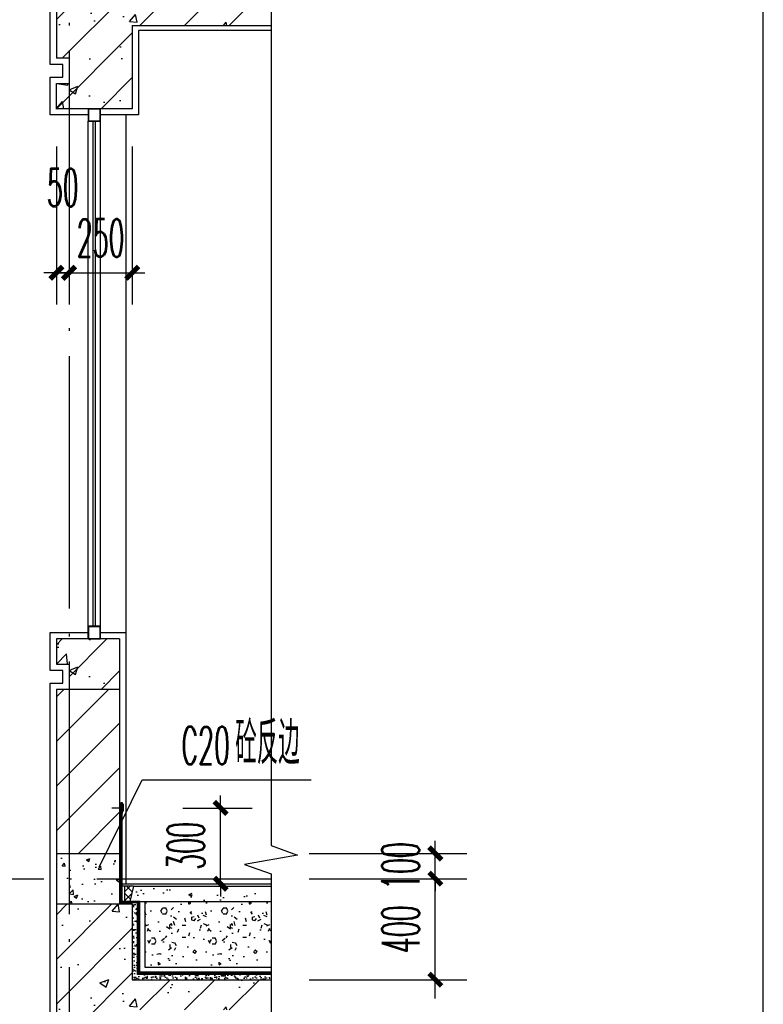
# Model space of a CAD drawing. Extents: x 1779708 to 7299578, y -1121471 to 88434.
# Tile 999 of 1056: x 6999775 to 7002719, y -962171 to -958271. Entities that reach past the tile are written whole.
import ezdxf

# ---------------------------------------------------------------- set-up
doc = ezdxf.new("R2010")
doc.units = 0
doc.header["$LTSCALE"] = 1000
doc.header["$MEASUREMENT"] = 0
doc.linetypes.add('DASH', pattern=[0.35, 0.25, -0.1])
doc.linetypes.add('DOTE', pattern=[2.4200000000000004, 2, -0.2, 0.02, -0.2])
doc.layers.get('0').update_dxf_attribs({"linetype": 'CONTINUOUS'})
doc.layers.get('Defpoints').update_dxf_attribs({"linetype": 'CONTINUOUS'})
for name, color, linetype in [('AXIS', 3, 'CONTINUOUS'), ('DIM_LEAD', 3, 'CONTINUOUS'), ('DIM_SYMB', 3, 'CONTINUOUS'), ('DOTE', 1, 'DOTE'), ('PUB_TAB', 7, 'CONTINUOUS'), ('PUB_TEXT', 7, 'CONTINUOUS'), ('WALL', 255, 'CONTINUOUS'), ('WINDOW', 2, 'CONTINUOUS'), ('填', 1, 'CONTINUOUS'), ('填充细线', 8, 'CONTINUOUS'), ('柱边线', 2, 'CONTINUOUS'), ('粉刷线', 213, 'CONTINUOUS'), ('粗', 9, 'CONTINUOUS')]:
    doc.layers.add(name, color=color, linetype=linetype)
doc.styles.add('_TCH_DIM', font='SIMPLEX.shx', dxfattribs={"width": 0.7, "bigfont": 'GBCBIG.shx'})
doc.styles.add('_TCH_DIM_T3', font='SIMPLEX.shx', dxfattribs={"width": 0.4941176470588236, "bigfont": 'GBCBIG.shx'})
doc.dimstyles.new('_TCH_ARCH&&50', dxfattribs={"dimtxt": 148.75, "dimasz": 50, "dimexe": 125, "dimexo": 150, "dimgap": 63.12500000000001, "dimtad": 1, "dimdec": 0, "dimzin": 0, "dimdsep": 46, "dimtxsty": '_TCH_DIM_T3', "dimblk": 'ARCHTICK', "dimcen": 0.09, "dimdle": 75, "dimclrt": 7, "dimazin": 2, "dimtfac": 1, "dimtdec": 0, "dimtix": 1, "dimtmove": 2, "dimatfit": 3, "dimfxl": 250, "dimtolj": 1, "dimtzin": 0, "dimarcsym": 0})

# ---------------------------------------------------------------- blocks, each defined once
blk = doc.blocks.new('A$C30160E8A')
at = {"layer": '填'}
h = blk.add_hatch(dxfattribs=at)
h.set_pattern_fill('ANSI32', color=256, scale=10, angle=180, style=0)
h.set_pattern_definition([(45.00000000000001, (-590191.0230948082, 116726.9485917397), (-2.651650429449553, 2.651650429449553), []), (45.00000000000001, (-590189.2553278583, 116726.9485917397), (-2.651650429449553, 2.651650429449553), [])])
h.paths.add_polyline_path([(-6.866874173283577e-05, 41.15852009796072), (-6.866874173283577e-05, 37.37737555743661), (43.99830856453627, 37.37737555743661), (43.99830856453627, 41.15852009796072)])
at = {"layer": 'WALL'}
blk.add_line((21.54626551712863, 37.20948727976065, -617.719101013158), (21.54626551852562, 34.20948727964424, -617.719101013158), dxfattribs=at)
at = {"layer": '粗'}
for p, q in [((43.99830856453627, 41.15852009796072, -617.719101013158), (-6.866874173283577e-05, 41.15852009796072, -617.719101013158)), ((-6.866874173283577e-05, 41.15852009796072, -617.719101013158), (-6.866874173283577e-05, 37.37737555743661, -617.719101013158)), ((37.64256875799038, 45.36287225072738, -617.719101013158), (7.318813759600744, 45.36287225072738, -617.719101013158)), ((21.54626551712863, 45.36287225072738, -617.719101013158), (21.54626551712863, 3.858946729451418e-05, -617.719101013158)), ((43.99830856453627, 37.37737555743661, -617.719101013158), (43.99830856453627, 41.15852009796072, -617.719101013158)), ((-6.866874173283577e-05, 37.37737555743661, -617.719101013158), (43.99830856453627, 37.37737555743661, -617.719101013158))]:
    blk.add_line(p, q, dxfattribs=at)
blk = doc.blocks.new('_ArchTick')
at = {"color": 0, "linetype": 'ByBlock', "const_width": 0.4}
blk.add_lwpolyline([(-0.5, -0.5), (0.5, 0.5)], dxfattribs=at)
blk = doc.blocks.new('*D6916')
at = {"layer": 'AXIS', "color": 0, "lineweight": -2, "transparency": 16777216}
for p, q in [((349.9999999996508, 629.9999999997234), (349.9999999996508, 679.9999999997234)), ((200, 629.9999999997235), (474.9999999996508, 629.9999999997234)), ((349.9999999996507, 329.9999999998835), (349.9999999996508, 629.9999999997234)), ((200, 329.9999999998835), (474.9999999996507, 329.9999999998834)), ((349.9999999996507, 329.9999999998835), (349.9999999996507, 279.9999999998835))]:
    blk.add_line(p, q, dxfattribs=at)
at = {"layer": 'Defpoints', "color": 0, "transparency": 16777216}
for p in [(50, 629.9999999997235), (349.9999999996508, 629.9999999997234), (50, 329.9999999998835)]:
    blk.add_point(p, dxfattribs=at)
at = {"layer": 'AXIS', "color": 0, "lineweight": -2, "transparency": 16777216, "xscale": 50, "yscale": 50, "zscale": 50}
for p, rotation in [((349.9999999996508, 629.9999999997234), 270), ((349.9999999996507, 329.9999999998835), 90)]:
    blk.add_blockref('_ArchTick', p, dxfattribs=dict(at, rotation=rotation))
at = {"layer": 'AXIS', "color": 7, "transparency": 16777216, "insert": (212.4999999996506, 479.9999999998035), "char_height": 148.75, "attachment_point": 5, "rotation": 90, "style": '_TCH_DIM_T3'}
blk.add_mtext('\\A1;300', dxfattribs=at)
blk = doc.blocks.new('*D1617')
at = {"layer": 'AXIS', "color": 0, "lineweight": -2, "transparency": 16777216}
for p, q in [((6999920.4665083, -958773.2475373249), (6999920.4665083, -959398.2475373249)), ((6999970.466508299, -958773.2475373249), (6999970.466508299, -959398.2475373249)), ((6999920.4665083, -959273.2475373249), (6999870.4665083, -959273.2475373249)), ((6999920.4665083, -959273.2475373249), (6999970.466508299, -959273.2475373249)), ((6999970.466508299, -959273.2475373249), (7000020.466508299, -959273.2475373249))]:
    blk.add_line(p, q, dxfattribs=at)
at = {"layer": 'Defpoints', "color": 0, "transparency": 16777216}
for p in [(6999920.4665083, -958623.2475373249), (6999970.466508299, -958623.2475373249), (6999970.466508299, -959273.2475373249)]:
    blk.add_point(p, dxfattribs=at)
at = {"layer": 'AXIS', "color": 0, "lineweight": -2, "transparency": 16777216, "xscale": 50, "yscale": 50, "zscale": 50}
blk.add_blockref('_ArchTick', (6999920.4665083, -959273.2475373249), dxfattribs=at)
at = {"layer": 'AXIS', "color": 0, "lineweight": -2, "transparency": 16777216, "xscale": 50, "yscale": 50, "zscale": 50, "rotation": 180}
blk.add_blockref('_ArchTick', (6999970.466508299, -959273.2475373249), dxfattribs=at)
at = {"layer": 'AXIS', "color": 7, "transparency": 16777216, "insert": (6999945.466508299, -958935.7475373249), "char_height": 148.75, "attachment_point": 5, "style": '_TCH_DIM_T3'}
blk.add_mtext('\\A1;50', dxfattribs=at)
blk = doc.blocks.new('*D1618')
at = {"layer": 'AXIS', "color": 0, "lineweight": -2, "transparency": 16777216}
for p, q in [((6999970.466508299, -958773.2475373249), (6999970.466508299, -959398.2475373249)), ((7000220.466508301, -958773.2475373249), (7000220.466508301, -959398.2475373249)), ((6999970.466508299, -959273.2475373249), (6999920.466508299, -959273.2475373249)), ((6999970.466508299, -959273.2475373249), (7000220.466508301, -959273.2475373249)), ((7000220.466508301, -959273.2475373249), (7000270.466508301, -959273.2475373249))]:
    blk.add_line(p, q, dxfattribs=at)
at = {"layer": 'Defpoints', "color": 0, "transparency": 16777216}
for p in [(6999970.466508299, -958623.2475373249), (7000220.466508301, -958623.2475373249), (7000220.466508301, -959273.2475373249)]:
    blk.add_point(p, dxfattribs=at)
at = {"layer": 'AXIS', "color": 0, "lineweight": -2, "transparency": 16777216, "xscale": 50, "yscale": 50, "zscale": 50}
blk.add_blockref('_ArchTick', (6999970.466508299, -959273.2475373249), dxfattribs=at)
at = {"layer": 'AXIS', "color": 0, "lineweight": -2, "transparency": 16777216, "xscale": 50, "yscale": 50, "zscale": 50, "rotation": 180}
blk.add_blockref('_ArchTick', (7000220.466508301, -959273.2475373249), dxfattribs=at)
at = {"layer": 'AXIS', "color": 7, "transparency": 16777216, "insert": (7000095.4665083, -959135.7475373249), "char_height": 148.75, "attachment_point": 5, "style": '_TCH_DIM_T3'}
blk.add_mtext('\\A1;250', dxfattribs=at)
blk = doc.blocks.new('*D1627')
at = {"layer": 'AXIS', "color": 0, "lineweight": -2, "transparency": 16777216}
for p, q in [((7001420.466508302, -962148.2475373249), (7001420.466508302, -961598.2475373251)), ((7000920.466508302, -961673.2475373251), (7001545.466508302, -961673.2475373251)), ((7000920.466508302, -962073.2475373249), (7001545.466508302, -962073.2475373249))]:
    blk.add_line(p, q, dxfattribs=at)
at = {"layer": 'Defpoints', "color": 0, "transparency": 16777216}
for p in [(7000770.466508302, -961673.2475373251), (7001420.466508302, -961673.2475373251), (7000770.466508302, -962073.2475373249)]:
    blk.add_point(p, dxfattribs=at)
at = {"layer": 'AXIS', "color": 0, "lineweight": -2, "transparency": 16777216, "xscale": 50, "yscale": 50, "zscale": 50}
for p, rotation in [((7001420.466508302, -961673.2475373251), 90), ((7001420.466508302, -962073.2475373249), 270)]:
    blk.add_blockref('_ArchTick', p, dxfattribs=dict(at, rotation=rotation))
at = {"layer": 'AXIS', "color": 7, "transparency": 16777216, "insert": (7001282.966508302, -961873.247537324), "char_height": 148.75, "attachment_point": 5, "rotation": 90, "style": '_TCH_DIM_T3'}
blk.add_mtext('\\A1;400', dxfattribs=at)
blk = doc.blocks.new('*D1628')
at = {"layer": 'AXIS', "color": 0, "lineweight": -2, "transparency": 16777216}
for p, q in [((7001420.466508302, -961573.2475373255), (7001420.466508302, -961523.2475373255)), ((7000920.466508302, -961573.2475373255), (7001545.466508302, -961573.2475373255)), ((7001420.466508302, -961673.2475373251), (7001420.466508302, -961573.2475373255)), ((7000920.466508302, -961673.2475373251), (7001545.466508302, -961673.2475373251)), ((7001420.466508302, -961673.2475373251), (7001420.466508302, -961723.2475373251))]:
    blk.add_line(p, q, dxfattribs=at)
at = {"layer": 'Defpoints', "color": 0, "transparency": 16777216}
for p in [(7000770.466508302, -961573.2475373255), (7001420.466508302, -961573.2475373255), (7000770.466508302, -961673.2475373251)]:
    blk.add_point(p, dxfattribs=at)
at = {"layer": 'AXIS', "color": 0, "lineweight": -2, "transparency": 16777216, "xscale": 50, "yscale": 50, "zscale": 50}
for p, rotation in [((7001420.466508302, -961573.2475373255), 270), ((7001420.466508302, -961673.2475373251), 90)]:
    blk.add_blockref('_ArchTick', p, dxfattribs=dict(at, rotation=rotation))
at = {"layer": 'AXIS', "color": 7, "transparency": 16777216, "insert": (7001282.966508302, -961623.2475373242), "char_height": 148.75, "attachment_point": 5, "rotation": 90, "style": '_TCH_DIM_T3'}
blk.add_mtext('\\A1;100', dxfattribs=at)
blk = doc.blocks.new('A$C01CB2C7C')
at = {"layer": '填充细线'}
h = blk.add_hatch(dxfattribs=at)
h.set_pattern_fill('ANSI37', color=114, scale=200, style=0)
h.set_pattern_definition([(135, (-1150826.486083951, 280782.4188382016), (17.67766952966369, 17.67766952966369), []), (45.00000000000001, (-1150826.486083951, 280782.4188382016), (17.67766952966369, -17.67766952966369), [])])
h.paths.add_polyline_path([(-30, 307.1123209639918), (-19.04245286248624, 294.7697884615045, 0.2530891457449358), (-21.30542704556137, 290.5854498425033, 1), (-11.30542704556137, 290.5854498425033, 0.5960556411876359), (-19.04245286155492, 294.7697884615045), (-30, 307.1123209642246), (-30, 320.0452752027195), (5.011318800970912, 320.0452752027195), (-9.988681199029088, 260.0452752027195), (-30, 260.0452752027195)])
h = blk.add_hatch(dxfattribs=at)
h.set_pattern_fill('混凝土', color=114, scale=20, style=0)
h.set_pattern_definition([(49.99999999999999, (-10, 259.9999999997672), (143.4520365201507, -12.55042699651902), [15, -165]), (355, (-10, 259.9999999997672), (-27.7502667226, 150.4384267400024), [12, -132]), (100.4514, (1.954335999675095, 258.9541319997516), (115.7018763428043, 137.8879084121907), [12.748038, -140.2284224]), (46.18420000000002, (-10, 299.9999999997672), (213.4482097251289, -33.10380286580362), [22.49999999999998, -247.4999999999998]), (96.6356, (7.787348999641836, 297.2413385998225), (186.9325411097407, 194.8235741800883), [19.1220576, -210.3426]), (351.1842, (-10, 299.9999999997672), (186.9323890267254, 194.8237201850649), [18, -198]), (21, (10, 289.9999999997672), (119.3814104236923, -80.52377813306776), [15, -165]), (326.0000000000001, (10, 289.9999999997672), (48.66306638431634, 145.0300090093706), [12, -132]), (71.4514, (19.94844659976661, 283.2896787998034), (168.044525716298, 64.50609934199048), [12.748038, -140.2284224]), (37.50000000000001, (-10, 259.9999999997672), (2.431971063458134, 66.5787707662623), [0, -130.4, 0, -134, 0, -132.5]), (7.499999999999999, (-10, 259.9999999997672), (52.61390748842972, 78.88234237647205), [0, -76.39999999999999, 0, -127.4, 0, -50.5]), (327.5, (-54.59999999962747, 259.9999999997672), (106.7644872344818, -4.510974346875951), [0, -50, 0, -156, 0, -207]), (317.5, (-74.59999999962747, 259.9999999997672), (116.6372338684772, 20.02099646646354), [0, -65, 0, -103.6, 0, -147])])
h.paths.add_polyline_path([(500.000000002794, 319.9999999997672), (5, 319.9999999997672), (-10, 259.9999999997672), (500.000000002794, 259.9999999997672)])
h = blk.add_hatch(dxfattribs=at)
h.set_pattern_fill('AR-SAND', color=114, scale=10, style=0)
h.set_pattern_definition([(37.50000000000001, (-39.84018222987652, -50.00000000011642), (-0.8000156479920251, 24.47066186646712), [0, -19.304, 0, -21.59, 0, -20.6375]), (7.499999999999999, (-39.84018222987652, -50.00000000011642), (22.47616415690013, 35.84125502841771), [0, -10.414, 0, -17.399, 0, -6.6675]), (327.5, (-55.46118223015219, -50.00000000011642), (39.5496185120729, 0.071859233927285), [0, -6.35, 0, -22.86, 0, -29.845]), (317.5, (-55.46118223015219, -50.00000000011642), (38.17782262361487, 11.14646616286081), [0, -3.175, 0, -14.986, 0, -17.145])])
h.paths.add_polyline_path([(20, 259.9999999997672), (-10, 259.9999999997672), (-39.84018222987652, 260.0452752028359), (-39.84018222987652, 249.9999999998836), (0, 249.9999999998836), (0, -50), (550.000000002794, -50.00000000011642), (550.000000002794, -30), (20, -30)])
h = blk.add_hatch(dxfattribs=at)
h.set_pattern_fill('加气混凝土', color=114, scale=20, style=0)
h.set_pattern_definition([(0, (120.7999999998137, -23.20000000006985), (120, 240), [0, -240]), (0, (-19.59999999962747, -55.60000000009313), (120, 240), [0, -240]), (0, (58.40000000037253, -58.00000000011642), (120, 240), [0, -240]), (0, (143.5999999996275, 12.79999999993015), (120, 240), [0, -240]), (0, (44, -70.00000000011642), (120, 240), [0, -240]), (0, (167.5999999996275, 163.9999999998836), (120, 240), [0, -240]), (0, (94.40000000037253, 144.7999999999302), (120, 240), [0, -240]), (0, (132.7999999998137, 114.7999999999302), (120, 240), [0, -240]), (0, (-62.79999999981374, 109.9999999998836), (120, 240), [0, -240]), (0, (54.79999999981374, 99.19999999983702), (120, 240), [0, -240]), (0, (9.200000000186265, 37.99999999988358), (120, 240), [0, -240]), (0, (11.59999999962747, -52.00000000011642), (120, 240), [0, -240]), (0, (101.5999999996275, -61.60000000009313), (120, 240), [0, -240]), (0, (167.5999999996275, 43.99999999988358), (120, 240), [0, -240]), (0, (-56.79999999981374, 6.799999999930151), (120, 240), [0, -240]), (0, (-36.40000000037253, 47.5999999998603), (120, 240), [0, -240]), (0, (57.20000000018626, 30.79999999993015), (120, 240), [0, -240]), (0, (23.59999999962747, -4.000000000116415), (120, 240), [0, -240]), (0, (4.400000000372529, 75.19999999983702), (120, 240), [0, -240]), (0, (34.40000000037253, 165.199999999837), (120, 240), [0, -240]), (0, (-47.20000000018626, -43.60000000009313), (120, 240), [0, -240]), (0, (84.79999999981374, 115.9999999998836), (120, 240), [0, -240]), (0, (-26.79999999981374, 119.5999999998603), (120, 240), [0, -240]), (0, (-46, 150.7999999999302), (120, 240), [0, -240]), (130.601294, (152.8571432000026, 88.8571423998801), (-599.9999933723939, 720.0000031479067), [10.5366216, -4414.844400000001]), (18.4349488, (135.7142864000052, 93.42857119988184), (599.9999977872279, 239.9999982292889), [10.842096, -1507.05116]), (90, (135.7142864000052, 83.14285759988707), (120, 240), [10.2857136, -469.71426]), (161.565051, (146, 79.71428479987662), (-600.0000030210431, 239.9999821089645), [10.842096, -1507.05116]), (53.1301023, (146, 79.71428479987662), (120.000000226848, 239.9999998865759), [11.428572, -1188.5714]), (135, (155.1428576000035, -42.57140800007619), (-120.0000145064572, 239.9999837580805), [9.697464, -669.12504]), (45, (141.4285711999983, -42.57140800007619), (119.9999992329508, 239.999999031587), [9.697464, -669.12504]), (135, (148.2857144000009, -49.42856800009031), (-120.0000145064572, 239.9999837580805), [9.697464, -669.12504]), (45, (148.2857144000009, -49.42856800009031), (119.9999992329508, 239.999999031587), [9.697464, -669.12504]), (116.565051, (39.71429600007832, 118.5714295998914), (-2.087719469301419e-05, 479.9999869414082), [12.77753039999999, -255.5505999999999]), (180, (34.00001600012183, 129.9999991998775), (-120, 240), [13.7142864, -226.2857]), (63.43494880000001, (14.57144000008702, 118.5714295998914), (1.086458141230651e-06, 479.9999976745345), [12.7775304, -255.5506]), (116.565051, (20.28572000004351, 107.1428575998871), (-2.087719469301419e-05, 479.9999869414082), [12.77753039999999, -255.5505999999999]), (0, (20.28572000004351, 107.1428575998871), (120, 240), [13.7142864, -226.2857]), (63.43494880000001, (34.00001600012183, 107.1428575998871), (1.086458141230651e-06, 479.9999976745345), [12.7775304, -255.5506]), (107.102728, (129.9999991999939, 37.42858399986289), (-359.9999862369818, 1200.000001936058), [15.5445384, -6513.161]), (143.972626, (125.4285703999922, 52.28571439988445), (-2279.999971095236, 1679.999998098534), [15.5445384, -3248.808]), (180, (112.8571423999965, 61.42857199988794), (-120, 240), [14.8571424, -225.14284]), (36.02737329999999, (85.42857200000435, 52.28571439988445), (2279.999983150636, 1679.999981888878), [15.54453839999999, -3248.807999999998]), (71.5650511, (80.85714320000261, 38.57143999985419), (360.0000018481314, 1199.999997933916), [14.4561264, -1503.43712]), (107.102728, (85.42857200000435, 23.71428799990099), (-359.9999862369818, 1200.000001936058), [15.5445384, -6513.161]), (143.972626, (98, 14.57143999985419), (-2279.999971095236, 1679.999998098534), [15.5445384, -3248.808]), (0, (98, 14.57143999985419), (120, 240), [14.8571424, -225.14284]), (36.02737329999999, (112.8571423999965, 14.57143999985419), (2279.999983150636, 1679.999981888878), [15.54453839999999, -3248.807999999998]), (71.5650511, (125.4285703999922, 23.71428799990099), (360.0000018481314, 1199.999997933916), [14.4561264, -1503.43712]), (150.255118, (132.2857135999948, 149.4285703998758), (-360.0000008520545, 239.9999970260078), [9.214008, -1925.72784]), (90, (124.2857144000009, 144.8571439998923), (120, 240), [9.1428576, -470.8571]), (29.7448813, (124.2857144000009, 144.8571439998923), (360.0000002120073, 239.9999988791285), [9.214008, -1925.72784]), (116.565051, (76.28571440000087, -20.85714400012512), (-2.087719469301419e-05, 479.9999869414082), [12.77753039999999, -255.5505999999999]), (168.690067, (70.57142960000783, -9.428560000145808), (-1080.00000080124, 239.9999939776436), [11.6549016, -2435.8742]), (41.18592510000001, (50, -15.1428400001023), (2999.999981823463, 2639.999976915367), [12.1487376, -5090.3208]), (90, (50, -26.57142400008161), (120, 240), [11.428572, -468.5714]), (138.814074, (59.14285760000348, -34.57141600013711), (-2999.999946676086, 2640.00001681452), [12.1487376, -5090.3208]), (16.6992442, (59.14285760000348, -34.57141600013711), (3959.999970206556, 1199.999987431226), [11.93178, -4999.415]), (60.9453959, (70.57142960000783, -31.14284800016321), (119.9999996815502, 239.9999978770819), [11.7664344, -4930.1358]), (109.983106, (-24.2857119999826, 79.71428479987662), (-600.0000022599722, 1679.999995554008), [13.37680079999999, -5604.878999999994]), (155.556045, (-28.85713599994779, 92.28571519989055), (-1560.000005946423, 719.9999850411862), [13.8091944, -5786.052599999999]), (24.4439547, (-53.99999199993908, 92.28571519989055), (1560.000000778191, 719.9999965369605), [13.8091944, -5786.052599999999]), (70.01689340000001, (-58.57141599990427, 79.71428479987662), (600.0000018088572, 1679.99999583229), [13.3768008, -5604.879]), (109.983106, (-53.99999199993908, 67.14285679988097), (-600.0000022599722, 1679.999995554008), [13.37680079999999, -5604.878999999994]), (160.016893, (-41.42855199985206, 62.57142799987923), (-600.0000003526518, 239.9999890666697), [13.3768008, -2795.751]), (19.9831065, (-41.42855199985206, 62.57142799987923), (599.9999967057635, 239.9999996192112), [13.3768008, -2795.751]), (70.01689340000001, (-28.85713599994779, 67.14285679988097), (600.0000018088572, 1679.99999583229), [13.3768008, -5604.879]), (122.005383, (64.85714239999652, 57.99999919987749), (-120.000016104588, 239.9999877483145), [10.7816928, -2253.3736]), (18.4349488, (48.8571440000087, 63.71428639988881), (599.9999977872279, 239.9999982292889), [10.842096, -1507.05116]), (90, (48.8571440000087, 53.42857039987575), (120, 240), [10.2857136, -469.71426]), (161.565051, (59.14285760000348, 49.99999999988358), (-600.0000030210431, 239.9999821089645), [10.842096, -1507.05116]), (54.46232220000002, (59.14285760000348, 49.99999999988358), (839.9999987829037, 1199.999998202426), [9.831228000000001, -4119.2846]), (116.565051, (-4.857135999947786, -0.2857120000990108), (-2.087719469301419e-05, 479.9999869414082), [12.77753039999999, -255.5505999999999]), (180, (-10.57141599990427, 11.1428719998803), (-120, 240), [12.571428, -227.42856]), (59.0362434, (-29.99999199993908, -0.2857120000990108), (120.0000003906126, 239.999998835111), [13.32789119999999, -2785.528799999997]), (120.963756, (-23.1428559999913, -11.7142720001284), (-120.0000163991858, 239.9999889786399), [13.3278912, -2785.5288]), (0, (-23.1428559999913, -11.7142720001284), (120, 240), [12.571428, -227.42856]), (63.43494880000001, (-10.57141599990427, -11.7142720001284), (1.086458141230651e-06, 479.9999976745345), [12.7775304, -255.5506])])
h.paths.add_polyline_path([(550.000000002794, 259.9999999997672), (50, 259.9999999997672), (50, 2.328306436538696e-10), (550.000000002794, -1.164153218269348e-10)])
at = {"layer": 'WALL'}
for p, q in [((5, 319.9999999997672), (-10, 259.9999999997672)), ((5, 319.9999999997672), (550.000000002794, 319.9999999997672)), ((-10, 259.9999999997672), (550.000000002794, 259.9999999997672)), ((20, 260.0452752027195), (20, -30)), ((50, 259.9999999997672), (50, 2.328306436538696e-10)), ((50, 2.328306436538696e-10), (550.000000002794, -1.164153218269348e-10)), ((550.000000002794, -30), (19.8401822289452, -30))]:
    blk.add_line(p, q, dxfattribs=at)
at = {"layer": '填充细线', "color": 114}
for p, q in [((5, 320.0452752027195), (-39.84018222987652, 320.0452752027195)), ((-30.00000001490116, 320.0452752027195), (-30.00000001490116, 260.0452752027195)), ((-9.988681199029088, 260.0452752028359), (-39.84018222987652, 260.0452752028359))]:
    blk.add_line(p, q, dxfattribs=at)
at = {"layer": '粉刷线'}
blk.add_line((-50, 329.9999999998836), (550.000000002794, 329.9999999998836), dxfattribs=at)
at = {"layer": '粉刷线', "linetype": 'DASH', "const_width": 10}
blk.add_lwpolyline([(550.000000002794, -24.99999999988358), (24.99999999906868, -25.00000000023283), (24.99999999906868, 257.9289321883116), (-44.84018222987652, 257.9289321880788), (-44.84018222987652, 630)], dxfattribs=at)
at = {"layer": '粉刷线'}
blk.add_lwpolyline([(550.000000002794, -20), (29.99999999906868, -20), (30, 259.9999999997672), (-39.84018222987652, 259.9999999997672), (-39.84018222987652, 630)], dxfattribs=at)
at = {"layer": '柱边线', "xscale": -1, "rotation": 270}
blk.add_blockref('A$C30160E8A', (-80.99870232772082, 608.4537344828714, 617.7191010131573), dxfattribs=at)
at = {"layer": 'AXIS'}
dim = blk.add_aligned_dim(p1=(50, 329.9999999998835), p2=(50, 629.9999999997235), distance=-299.9999999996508, dimstyle='_TCH_ARCH&&50', dxfattribs=at)
dim.commit()
dim.dimension.update_dxf_attribs({"geometry": '*D6916', "text_midpoint": (212.4999999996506, 479.9999999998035)})

msp = doc.modelspace()

# ---------------------------------------------------------------- hatches: boundary and pattern name
at = {"layer": '填充细线'}
h = msp.add_hatch(dxfattribs=at)
h.set_pattern_fill('钢筋混凝土', color=114, scale=50)
h.set_pattern_definition([(45, (6999920.466508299, -958623.2475373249), (-88.38834764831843, 88.38834764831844), []), (49.99999999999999, (6999920.466508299, -958623.2475373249), (358.6300913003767, -31.37606749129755), [37.5, -412.5]), (355, (6999920.466508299, -958623.2475373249), (-69.3756668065, 376.0960668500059), [30, -330]), (100.4514, (6999950.352348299, -958625.862207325), (289.2546908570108, 344.7197710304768), [31.87009499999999, -350.5710559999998]), (46.18420000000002, (6999920.466508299, -958523.2475373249), (533.6205243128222, -82.75950716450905), [56.24999999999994, -618.749999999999]), (96.6356, (6999964.934880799, -958530.1441908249), (467.3313527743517, 487.0589354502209), [47.80514399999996, -525.8564999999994]), (351.1842, (6999920.466508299, -958523.2475373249), (467.3309725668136, 487.0593004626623), [45, -495]), (21, (6999970.466508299, -958548.2475373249), (298.4535260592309, -201.3094453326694), [37.5, -412.5]), (326.0000000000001, (6999970.466508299, -958548.2475373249), (121.6576659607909, 362.5750225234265), [30, -330]), (71.4514, (6999995.337624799, -958565.0233403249), (420.111314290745, 161.2652483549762), [31.870095, -350.571056]), (37.50000000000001, (6999920.466508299, -958623.2475373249), (6.079927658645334, 166.4469269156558), [0, -326, 0, -335, 0, -331.25]), (7.499999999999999, (6999920.466508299, -958623.2475373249), (131.5347687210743, 197.2058559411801), [0, -191, 0, -318.5, 0, -126.25]), (327.5, (6999808.966508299, -958623.2475373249), (266.9112180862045, -11.27743586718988), [0, -125, 0, -390, 0, -517.5]), (317.5, (6999758.966508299, -958623.2475373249), (291.5930846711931, 50.05249116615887), [0, -162.5, 0, -259, 0, -367.5])])
h.paths.add_polyline_path([(7000220.466508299, -957873.2475373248), (6999920.4665083, -957873.2475373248), (6999920.4665083, -958423.2475373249), (6999970.466508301, -958423.2475373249), (6999970.466508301, -958523.2475373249), (6999920.466508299, -958523.2475373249), (6999920.466508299, -958623.2475373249), (7000220.4665083, -958623.2475373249), (7000220.466508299, -958293.2475373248), (7000770.466508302, -958293.2475373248), (7000770.466508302, -958173.2475373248), (7000220.466508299, -958173.2475373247)])
h = msp.add_hatch(dxfattribs=at)
h.set_pattern_fill('钢筋混凝土', color=114, scale=50)
h.set_pattern_definition([(45, (6999920.466508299, -960923.247537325), (-88.38834764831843, 88.38834764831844), []), (49.99999999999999, (6999920.466508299, -960923.247537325), (358.6300913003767, -31.37606749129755), [37.5, -412.5]), (355, (6999920.466508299, -960923.247537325), (-69.3756668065, 376.0960668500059), [30, -330]), (100.4514, (6999950.352348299, -960925.8622073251), (289.2546908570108, 344.7197710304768), [31.87009499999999, -350.5710559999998]), (46.18420000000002, (6999920.466508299, -960823.247537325), (533.6205243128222, -82.75950716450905), [56.24999999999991, -618.7499999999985]), (96.6356, (6999964.934880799, -960830.144190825), (467.3313527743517, 487.0589354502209), [47.80514399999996, -525.8564999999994]), (351.1842, (6999920.466508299, -960823.247537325), (467.3309725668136, 487.0593004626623), [45, -495]), (21, (6999970.466508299, -960848.247537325), (298.4535260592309, -201.3094453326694), [37.5, -412.5]), (326.0000000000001, (6999970.466508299, -960848.247537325), (121.6576659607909, 362.5750225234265), [30, -330]), (71.4514, (6999995.337624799, -960865.023340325), (420.111314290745, 161.2652483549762), [31.870095, -350.571056]), (37.50000000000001, (6999920.466508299, -960923.247537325), (6.079927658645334, 166.4469269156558), [0, -326, 0, -335, 0, -331.25]), (7.499999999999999, (6999920.466508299, -960923.247537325), (131.5347687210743, 197.2058559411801), [0, -191, 0, -318.5, 0, -126.25]), (327.5, (6999808.966508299, -960923.247537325), (266.9112180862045, -11.27743586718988), [0, -125, 0, -390, 0, -517.5]), (317.5, (6999758.966508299, -960923.247537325), (291.5930846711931, 50.05249116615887), [0, -162.5, 0, -259, 0, -367.5])])
h.paths.add_polyline_path([(7000170.466508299, -960723.2475373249), (6999920.466508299, -960723.2475373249), (6999920.466508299, -960823.2475373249), (6999970.4665083, -960823.2475373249), (6999970.4665083, -960923.2475373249), (7000170.466508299, -960923.247537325)])
h = msp.add_hatch(dxfattribs=at)
h.set_pattern_fill('普通砖', color=114, scale=50)
h.set_pattern_definition([(45, (6999970.466508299, -961433.4918623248), (-88.38838300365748, 88.3883830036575), [])])
h.paths.add_polyline_path([(7000170.466508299, -960923.2475373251), (6999920.4665083, -960923.2475373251), (6999920.4665083, -961573.2475373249), (7000170.466508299, -961573.2475373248)])
h = msp.add_hatch(dxfattribs=at)
h.set_pattern_fill('混凝土', color=114, scale=20)
h.set_pattern_definition([(49.99999999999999, (6999970.466508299, -961773.2475373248), (143.4520365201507, -12.55042699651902), [15, -165]), (355, (6999970.466508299, -961773.2475373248), (-27.7502667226, 150.4384267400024), [12, -132]), (100.4514, (6999982.420844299, -961774.2934053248), (115.7018763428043, 137.8879084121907), [12.74803799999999, -140.2284223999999]), (46.18420000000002, (6999970.466508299, -961733.2475373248), (213.4482097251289, -33.10380286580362), [22.49999999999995, -247.4999999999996]), (96.6356, (6999988.253857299, -961736.0061987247), (186.9325411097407, 194.8235741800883), [19.12205759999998, -210.3425999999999]), (351.1842, (6999970.466508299, -961733.2475373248), (186.9323890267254, 194.8237201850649), [18, -198]), (21, (6999990.466508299, -961743.2475373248), (119.3814104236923, -80.52377813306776), [15, -165]), (326.0000000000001, (6999990.466508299, -961743.2475373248), (48.66306638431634, 145.0300090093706), [12, -132]), (71.4514, (7000000.414954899, -961749.9578585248), (168.044525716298, 64.50609934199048), [12.748038, -140.2284224]), (37.50000000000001, (6999970.466508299, -961773.2475373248), (2.431971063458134, 66.5787707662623), [0, -130.4, 0, -134, 0, -132.5]), (7.499999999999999, (6999970.466508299, -961773.2475373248), (52.61390748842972, 78.88234237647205), [0, -76.39999999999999, 0, -127.4, 0, -50.5]), (327.5, (6999925.866508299, -961773.2475373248), (106.7644872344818, -4.510974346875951), [0, -50, 0, -156, 0, -207]), (317.5, (6999905.866508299, -961773.2475373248), (116.6372338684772, 20.02099646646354), [0, -65, 0, -103.6, 0, -147])])
h.paths.add_polyline_path([(7000170.466508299, -961573.2475373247), (6999920.4665083, -961573.2475373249), (6999920.4665083, -961773.2475373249), (7000170.466508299, -961773.2475373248)])
h = msp.add_hatch(dxfattribs=at)
h.set_pattern_fill('钢筋混凝土', color=114, scale=50)
h.set_pattern_definition([(45, (6999920.466508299, -962523.2475373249), (-88.38834764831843, 88.38834764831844), []), (49.99999999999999, (6999920.466508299, -962523.2475373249), (358.6300913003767, -31.37606749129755), [37.5, -412.5]), (355, (6999920.466508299, -962523.2475373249), (-69.3756668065, 376.0960668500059), [30, -330]), (100.4514, (6999950.352348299, -962525.862207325), (289.2546908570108, 344.7197710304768), [31.87009499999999, -350.5710559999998]), (46.18420000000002, (6999920.466508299, -962423.2475373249), (533.6205243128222, -82.75950716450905), [56.24999999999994, -618.7499999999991]), (96.6356, (6999964.934880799, -962430.1441908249), (467.3313527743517, 487.0589354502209), [47.80514399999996, -525.8564999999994]), (351.1842, (6999920.466508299, -962423.2475373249), (467.3309725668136, 487.0593004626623), [45, -495]), (21, (6999970.466508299, -962448.2475373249), (298.4535260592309, -201.3094453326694), [37.5, -412.5]), (326.0000000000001, (6999970.466508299, -962448.2475373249), (121.6576659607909, 362.5750225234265), [30, -330]), (71.4514, (6999995.337624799, -962465.0233403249), (420.111314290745, 161.2652483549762), [31.870095, -350.571056]), (37.50000000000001, (6999920.466508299, -962523.2475373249), (6.079927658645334, 166.4469269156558), [0, -326, 0, -335, 0, -331.25]), (7.499999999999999, (6999920.466508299, -962523.2475373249), (131.5347687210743, 197.2058559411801), [0, -191, 0, -318.5, 0, -126.25]), (327.5, (6999808.966508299, -962523.2475373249), (266.9112180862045, -11.27743586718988), [0, -125, 0, -390, 0, -517.5]), (317.5, (6999758.966508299, -962523.2475373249), (291.5930846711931, 50.05249116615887), [0, -162.5, 0, -259, 0, -367.5])])
h.paths.add_polyline_path([(7000220.466508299, -961773.2475373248), (6999920.4665083, -961773.2475373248), (6999920.4665083, -962323.2475373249), (6999970.466508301, -962323.2475373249), (6999970.466508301, -962423.2475373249), (6999920.466508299, -962423.2475373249), (6999920.466508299, -962523.2475373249), (7000220.4665083, -962523.2475373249), (7000220.466508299, -962193.2475373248), (7000770.466508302, -962193.2475373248), (7000770.466508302, -962073.2475373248), (7000220.466508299, -962073.2475373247)])

# ---------------------------------------------------------------- linework, layer by layer
at = {"layer": 'DIM_LEAD'}
for p, q in [((7000089.495960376, -961627.2426939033), (7000259.58612492, -961281.8265519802)), ((7000089.495960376, -961627.2426939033), (7000259.58612492, -961281.8265519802)), ((7000259.58612492, -961281.8265519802), (7000928.670017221, -961281.8265519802))]:
    msp.add_line(p, q, dxfattribs=at)
at = {"layer": 'DIM_SYMB'}
msp.add_lwpolyline([(7000770.466508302, -948123.2475373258), (7000770.466508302, -961541.9975373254), (7000875.466508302, -961580.2144119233), (7000665.466508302, -961617.2430778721), (7000770.466508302, -961654.4975373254), (7000770.466508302, -975073.247537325)], dxfattribs=at)
at = {"layer": 'DOTE', "linetype": 'DOTE', "ltscale": 0.5}
for p, q in [((6999970.466508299, -949923.2475373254), (6999970.466508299, -974923.247537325)), ((6998870.466508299, -961673.2475373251), (7000770.466508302, -961673.2475373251))]:
    msp.add_line(p, q, dxfattribs=at)
at = {"layer": 'PUB_TAB'}
msp.add_line((7002719.166365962, -982200.1995672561), (7002719.166365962, -945400.1995672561), dxfattribs=at)
at = {"layer": 'WALL'}
for p, q in [((6999920.4665083, -957023.2475373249), (6999920.4665083, -958423.2475373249)), ((7000220.466508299, -958293.2475373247), (7000220.4665083, -958623.247537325)), ((7000220.466508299, -958293.2475373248), (7000770.466508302, -958293.2475373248)), ((6999970.466508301, -958423.2475373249), (6999920.4665083, -958423.2475373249)), ((6999970.466508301, -958423.2475373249), (6999970.466508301, -958523.2475373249)), ((6999920.466508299, -958623.2475373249), (6999920.466508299, -958523.2475373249)), ((6999920.466508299, -958523.2475373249), (6999970.466508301, -958523.2475373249)), ((7000220.4665083, -958623.2475373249), (6999920.466508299, -958623.2475373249)), ((7000170.4665083, -960723.2475373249), (6999920.466508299, -960723.2475373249)), ((6999920.466508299, -960723.2475373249), (6999920.466508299, -960823.2475373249)), ((7000170.466508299, -960723.247537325), (7000170.466508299, -961773.2475373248)), ((6999920.466508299, -960823.2475373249), (6999970.4665083, -960823.2475373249)), ((6999970.4665083, -960823.2475373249), (6999970.4665083, -960923.2475373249)), ((7000170.4665083, -960923.247537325), (6999920.4665083, -960923.2475373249)), ((6999920.4665083, -960923.2475373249), (6999920.4665083, -962323.2475373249)), ((6999920.4665083, -961573.2475373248), (7000170.4665083, -961573.2475373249)), ((6999920.4665083, -961773.2475373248), (7000220.466508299, -961773.2475373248)), ((7000220.466508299, -961773.2475373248), (7000220.466508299, -962073.2475373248)), ((7000220.466508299, -962073.2475373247), (7000770.466508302, -962073.2475373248))]:
    msp.add_line(p, q, dxfattribs=at)
at = {"layer": 'WINDOW'}
for p, q in [((7000045.466508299, -960723.2475373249), (7000045.466508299, -958673.2475373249)), ((7000095.466508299, -960723.2475373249), (7000095.4665083, -958673.2475373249))]:
    msp.add_line(p, q, dxfattribs=at)
at = {"layer": 'WINDOW', "color": 4}
for p, q in [((7000065.465841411, -960673.2475373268), (7000065.469650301, -958673.2475373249)), ((7000075.465841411, -960673.2475373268), (7000075.469650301, -958673.2475373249))]:
    msp.add_line(p, q, dxfattribs=at)
at = {"layer": 'WINDOW'}
for points in [[(7000095.466508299, -958673.2475373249), (7000095.466508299, -958623.2475373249), (7000045.466508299, -958623.2475373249), (7000045.466508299, -958673.2475373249)], [(7000093.466508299, -958671.2475373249), (7000093.466508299, -958625.2475373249), (7000047.466508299, -958625.2475373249), (7000047.466508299, -958671.2475373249)], [(7000095.466508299, -960723.2475373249), (7000095.466508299, -960673.2475373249), (7000045.466508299, -960673.2475373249), (7000045.466508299, -960723.2475373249)], [(7000093.466508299, -960721.2475373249), (7000093.466508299, -960675.2475373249), (7000047.466508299, -960675.2475373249), (7000047.466508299, -960721.2475373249)]]:
    msp.add_lwpolyline(points, close=True, dxfattribs=at)
at = {"layer": '粉刷线'}
msp.add_line((7000195.466508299, -958648.2475373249), (7000195.466508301, -960698.2475373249), dxfattribs=at)
for points in [[(7000045.466508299, -958648.2475373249), (6999895.466508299, -958648.2475373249), (6999895.466508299, -958498.2475373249), (6999945.466508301, -958498.2475373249), (6999945.466508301, -958448.2475373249), (6999895.4665083, -958448.2475373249), (6999895.4665083, -956998.2475373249), (6999945.4665083, -956998.2475373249), (6999945.4665083, -956948.2475373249), (6999895.466508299, -956948.2475373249), (6999895.466508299, -956798.2475373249), (7000045.466508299, -956798.2475373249)], [(7000770.466508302, -958313.2475373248), (7000245.466508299, -958313.2475373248), (7000245.4665083, -958648.2475373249), (7000095.466508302, -958648.2475373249)], [(7000045.466508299, -962548.2475373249), (6999895.466508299, -962548.2475373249), (6999895.466508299, -962398.2475373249), (6999945.466508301, -962398.2475373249), (6999945.466508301, -962348.2475373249), (6999895.4665083, -962348.2475373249), (6999895.4665083, -960898.2475373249), (6999945.4665083, -960898.2475373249), (6999945.4665083, -960848.2475373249), (6999895.466508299, -960848.2475373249), (6999895.466508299, -960698.2475373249), (7000045.466508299, -960698.2475373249)], [(7000095.466508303, -960698.2475373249), (7000195.466508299, -960698.2475373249), (7000195.466508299, -961693.2475373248)]]:
    msp.add_lwpolyline(points, dxfattribs=at)

# ---------------------------------------------------------------- block references
msp.add_blockref('A$C01CB2C7C', (7000220.466508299, -962023.2475373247))

# ---------------------------------------------------------------- texts
at = {"layer": 'PUB_TEXT', "color": 7, "style": '_TCH_DIM'}
for s, height, width, p in [('砼反边', 168.7943262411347, 0.7, (7000628.563634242, -961220.0180413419)), ('C20', 148.75, 0.4941176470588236, (7000415.063634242, -961220.0180413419))]:
    msp.add_text(s, height=height, dxfattribs=dict(at, width=width)).set_placement(p)

# ---------------------------------------------------------------- dimensions: what is measured, and where the dimension line sits
at = {"layer": 'AXIS'}
dim = msp.add_linear_dim(base=(6999970.466508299, -959273.2475373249), p1=(6999920.4665083, -958623.2475373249), p2=(6999970.466508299, -958623.2475373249), angle=0, dimstyle='_TCH_ARCH&&50', dxfattribs=at)
dim.commit()
dim.dimension.update_dxf_attribs({"geometry": '*D1617', "text_midpoint": (6999945.466508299, -958935.7475373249), "dimtype": 161})
for p1, p2, picture, middle in [((6999970.466508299, -958623.2475373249), (7000220.466508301, -958623.2475373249), '*D1618', (7000095.4665083, -959135.7475373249)), ((7000770.466508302, -961673.2475373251), (7000770.466508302, -961573.2475373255), '*D1628', (7001282.966508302, -961623.2475373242)), ((7000770.466508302, -962073.2475373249), (7000770.466508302, -961673.2475373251), '*D1627', (7001282.966508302, -961873.247537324))]:
    dim = msp.add_aligned_dim(p1=p1, p2=p2, distance=-650, dimstyle='_TCH_ARCH&&50', dxfattribs=at)
    dim.commit()
    dim.dimension.update_dxf_attribs({"geometry": picture, "text_midpoint": middle})

doc.saveas('drawing.dxf')
